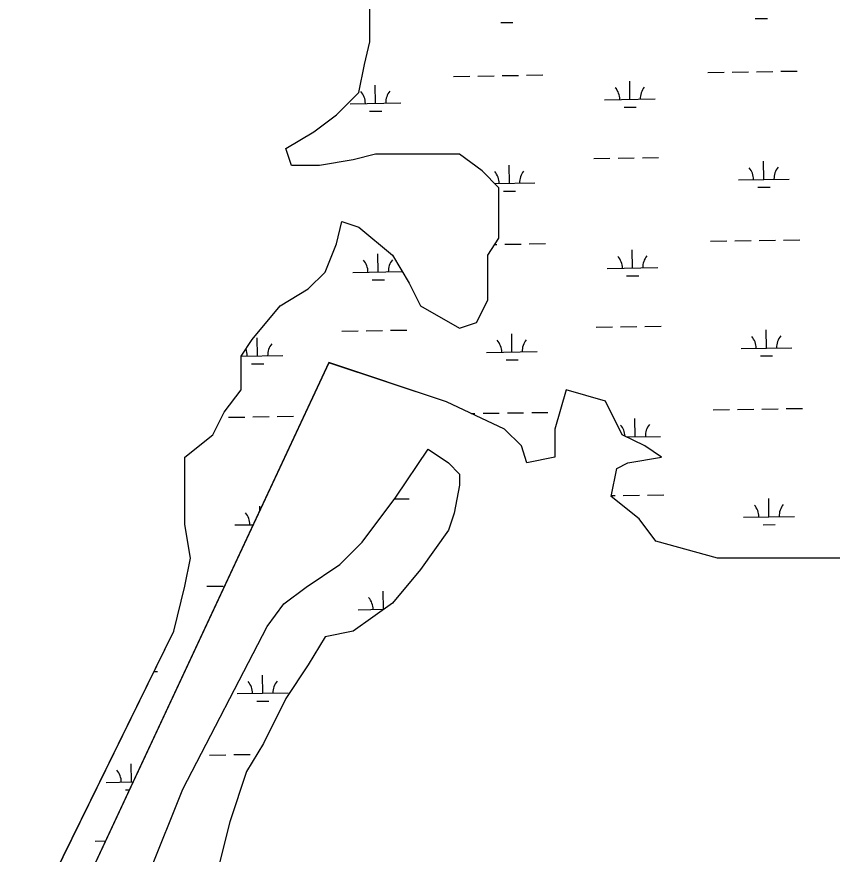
# Model space of a CAD drawing. Extents: x 3823584 to 3861785, y 301729 to 327625.
# Drawn here: x 3836541 to 3838149, y 308890 to 310542 of the extents above; entities that cross this region are included whole.
import ezdxf

# ---------------------------------------------------------------- set-up
doc = ezdxf.new("R2010")
doc.units = 0
doc.layers.add('V-TOPO-SHOR', color=7, linetype='Continuous')
doc.layers.add('V-WETL-SWMP', color=7, linetype='Continuous')

msp = doc.modelspace()

# ---------------------------------------------------------------- linework, layer by layer
at = {"layer": 'V-TOPO-SHOR'}
for p, q in [((3837237.5, 310492.1), (3837237.5, 310580.7)), ((3837226.5, 310447.9), (3837237.5, 310492.1)), ((3837215.4, 310392.5), (3837226.5, 310447.9)), ((3837171.2, 310348.3), (3837215.4, 310392.5)), ((3837126.9, 310315.1), (3837171.2, 310348.3)), ((3837071.6, 310281.9), (3837126.9, 310315.1)), ((3837082.7, 310248.7), (3837071.6, 310281.9)), ((3837248.6, 310270.8), (3837204.3, 310259.7)), ((3837414.4, 310270.8), (3837248.6, 310270.8)), ((3837458.7, 310237.6), (3837414.4, 310270.8)), ((3837138, 310248.7), (3837082.7, 310248.7)), ((3837204.3, 310259.7), (3837138, 310248.7)), ((3837491.8, 310204.4), (3837458.7, 310237.6)), ((3837491.8, 310104.8), (3837491.8, 310204.4)), ((3837171.2, 310093.8), (3837182.2, 310138)), ((3837182.2, 310138), (3837215.4, 310127)), ((3837215.4, 310127), (3837281.7, 310071.6)), ((3837469.7, 310071.6), (3837491.8, 310104.8)), ((3837149, 310038.4), (3837171.2, 310093.8)), ((3837281.7, 310071.6), (3837314.9, 310016.3)), ((3837469.7, 309983.1), (3837469.7, 310071.6)), ((3837115.9, 310005.2), (3837149, 310038.4)), ((3837060.6, 309972), (3837115.9, 310005.2)), ((3837314.9, 310016.3), (3837337, 309972)), ((3837005.3, 309905.6), (3837060.6, 309972)), ((3837337, 309972), (3837414.4, 309927.8)), ((3837447.6, 309938.8), (3837469.7, 309983.1)), ((3837414.4, 309927.8), (3837447.6, 309938.8)), ((3836983.2, 309872.4), (3837005.3, 309905.6)), ((3836983.2, 309806), (3836983.2, 309872.4)), ((3837156.1, 309859.7), (3836603.2, 308675.6)), ((3837388.3, 309782.2), (3837156.1, 309859.7)), ((3836950, 309761.8), (3836983.2, 309806)), ((3837624.5, 309806), (3837602.4, 309728.6)), ((3837702, 309783.9), (3837624.5, 309806)), ((3837502.9, 309728.6), (3837388.3, 309782.2)), ((3837735.1, 309717.5), (3837702, 309783.9)), ((3836927.9, 309717.5), (3836950, 309761.8)), ((3837536.1, 309695.4), (3837502.9, 309728.6)), ((3837602.4, 309728.6), (3837602.4, 309673.3)), ((3836872.6, 309673.3), (3836927.9, 309717.5)), ((3837779.4, 309695.4), (3837735.1, 309717.5)), ((3837547.1, 309662.2), (3837536.1, 309695.4)), ((3837812.5, 309673.3), (3837779.4, 309695.4)), ((3836872.6, 309540.5), (3836872.6, 309673.3)), ((3837602.4, 309673.3), (3837547.1, 309662.2)), ((3837746.2, 309662.2), (3837812.5, 309673.3)), ((3837724.1, 309651.1), (3837746.2, 309662.2)), ((3837713, 309595.8), (3837724.1, 309651.1)), ((3837768.3, 309551.5), (3837713, 309595.8)), ((3836883.6, 309474.1), (3836872.6, 309540.5)), ((3837801.5, 309507.3), (3837768.3, 309551.5)), ((3837923.1, 309474.1), (3837801.5, 309507.3)), ((3836872.6, 309418.7), (3836883.6, 309474.1)), ((3838232.7, 309474.1), (3837923.1, 309474.1)), ((3836850.5, 309330.2), (3836872.6, 309418.7)), ((3836540.8, 308699.5), (3836850.5, 309330.2))]:
    msp.add_line(p, q, dxfattribs=at)
msp.add_lwpolyline([(3836802.2, 308852.7), (3836868.6, 309018.6), (3837034.5, 309339.5), (3837067.6, 309383.8), (3837111.9, 309417), (3837178.2, 309461.3), (3837222.4, 309505.5), (3837288.8, 309594.1), (3837352.1, 309689), (3837392.3, 309662.2), (3837414.4, 309640), (3837414.4, 309617.9), (3837403.4, 309562.6), (3837392.3, 309529.4), (3837337, 309451.9), (3837281.7, 309385.5), (3837204.3, 309330.2), (3837149, 309319.1), (3837115.9, 309263.8), (3837071.6, 309197.4), (3837027.4, 309108.9), (3836994.2, 309053.6), (3836961.1, 308954), (3836938.9, 308865.4)], dxfattribs=at)
at = {"layer": 'V-WETL-SWMP'}
for p, q in [((3837495.5, 310530.3), (3837519.5, 310530.7)), ((3837997.4, 310538), (3838021.4, 310538.4)), ((3837904.1, 310431.9), (3837936.1, 310432.4)), ((3837952.1, 310432.7), (3837984.1, 310433.2)), ((3838000.1, 310433.4), (3838032.1, 310433.9)), ((3838048.1, 310434.2), (3838080.1, 310434.6)), ((3837402.3, 310424.2), (3837434.3, 310424.7)), ((3837450.3, 310424.9), (3837482.3, 310425.4)), ((3837498.3, 310425.7), (3837530.3, 310426.2)), ((3837546.3, 310426.4), (3837578.3, 310426.9)), ((3837750.3, 310378.8), (3837749.8, 310414.8)), ((3837248.5, 310371.1), (3837247.9, 310407.1)), ((3837198.5, 310370.3), (3837298.5, 310371.8)), ((3837700.3, 310378), (3837800.3, 310379.6)), ((3837738.6, 310363.2), (3837762.6, 310363.6)), ((3837236.7, 310355.5), (3837260.7, 310355.8)), ((3837774.7, 310263.7), (3837806.7, 310264.2)), ((3837512.4, 310213.3), (3837511.8, 310249.3)), ((3837678.7, 310262.3), (3837710.7, 310262.8)), ((3837726.7, 310263), (3837758.7, 310263.5)), ((3838014.2, 310221), (3838013.7, 310257)), ((3837964.2, 310220.2), (3838064.2, 310221.8)), ((3837483.4, 310212.8), (3837562.4, 310214)), ((3837500.6, 310197.7), (3837524.6, 310198)), ((3838002.5, 310205.4), (3838026.5, 310205.8)), ((3837909.3, 310099.3), (3837941.3, 310099.8)), ((3837957.3, 310100), (3837989.3, 310100.5)), ((3838005.3, 310100.8), (3838037.2, 310101.3)), ((3838053.2, 310101.5), (3838085.2, 310102)), ((3837483.8, 310092.7), (3837487.4, 310092.8)), ((3837503.4, 310093), (3837535.4, 310093.5)), ((3837551.4, 310093.8), (3837583.4, 310094.3)), ((3837253.6, 310038.4), (3837253.1, 310074.4)), ((3837755.5, 310046.2), (3837754.9, 310082.2)), ((3837203.6, 310037.7), (3837301.2, 310039.2)), ((3837705.5, 310045.4), (3837805.5, 310047)), ((3837241.9, 310022.8), (3837265.9, 310023.2)), ((3837743.7, 310030.6), (3837767.7, 310030.9)), ((3837182, 309921.9), (3837214, 309922.4)), ((3837230, 309922.6), (3837262, 309923.1)), ((3837278, 309923.4), (3837310, 309923.9)), ((3837683.9, 309929.6), (3837715.8, 309930.1)), ((3837731.8, 309930.4), (3837763.8, 309930.9)), ((3837779.8, 309931.1), (3837811.8, 309931.6)), ((3838019.4, 309888.4), (3838018.8, 309924.4)), ((3837015.7, 309872.9), (3837015.1, 309908.9)), ((3837517.5, 309880.6), (3837517, 309916.6)), ((3837969.4, 309887.6), (3838069.4, 309889.1)), ((3836983.2, 309872.4), (3837065.7, 309873.7)), ((3837467.5, 309879.9), (3837567.5, 309881.4)), ((3838007.6, 309872.8), (3838031.6, 309873.1)), ((3837003.9, 309857.3), (3837027.9, 309857.6)), ((3837505.8, 309865), (3837529.8, 309865.4)), ((3838010.4, 309768.1), (3838042.4, 309768.6)), ((3838058.4, 309768.9), (3838090.4, 309769.4)), ((3836958.7, 309751.9), (3836990.7, 309752.4)), ((3837006.7, 309752.7), (3837038.7, 309753.2)), ((3837054.7, 309753.4), (3837086.7, 309753.9)), ((3837437.2, 309759.3), (3837444.5, 309759.4)), ((3837460.5, 309759.7), (3837492.5, 309760.2)), ((3837508.5, 309760.4), (3837540.5, 309760.9)), ((3837556.5, 309761.1), (3837588.5, 309761.6)), ((3837914.4, 309766.7), (3837946.4, 309767.2)), ((3837962.4, 309767.4), (3837994.4, 309767.9)), ((3837760.6, 309713.5), (3837760, 309749.5)), ((3837743.6, 309713.3), (3837810.6, 309714.3)), ((3837286.3, 309590.8), (3837315.1, 309591.2)), ((3837713.3, 309597.4), (3837721, 309597.5)), ((3837737, 309597.7), (3837769, 309598.2)), ((3837785, 309598.5), (3837817, 309599)), ((3838024.5, 309555.7), (3838023.9, 309591.7)), ((3837020.4, 309569), (3837020.2, 309576.3)), ((3837974.5, 309555), (3838074.5, 309556.5)), ((3836970.8, 309539.5), (3837006.9, 309540)), ((3838012.7, 309540.1), (3838036.7, 309540.5)), ((3836915.8, 309418.6), (3836947.8, 309419)), ((3837263.9, 309373.2), (3837263.3, 309409.2)), ((3837213.9, 309372.4), (3837264.5, 309373.2)), ((3836811.5, 309250.8), (3836818.4, 309250.9)), ((3837025.9, 309207.6), (3837025.4, 309243.6)), ((3836975.9, 309206.9), (3837075.9, 309208.4)), ((3837014.2, 309192), (3837038.2, 309192.4)), ((3836921, 309085.9), (3836952.9, 309086.4)), ((3836968.9, 309086.7), (3837000.9, 309087.2)), ((3836767.2, 309032.8), (3836766.6, 309068.8)), ((3836717.2, 309032), (3836770, 309032.8)), ((3836755.4, 309017.2), (3836762.7, 309017.3)), ((3836695.5, 308916.2), (3836715.7, 308916.6))]:
    msp.add_line(p, q, dxfattribs=at)
for points in [[(3836540.8, 308699.4), (3836850.5, 309330.2), (3836872.6, 309418.7), (3836883.6, 309474.1), (3836872.6, 309540.5), (3836872.6, 309673.2), (3836927.9, 309717.5), (3836950, 309761.8), (3836983.2, 309806), (3836983.2, 309872.4), (3837005.3, 309905.6), (3837060.6, 309972), (3837115.9, 310005.2), (3837149, 310038.4), (3837171.2, 310093.7), (3837182.2, 310138), (3837215.4, 310126.9), (3837281.7, 310071.6), (3837314.9, 310016.3), (3837337, 309972), (3837414.4, 309927.8), (3837447.6, 309938.8), (3837469.7, 309983.1), (3837469.7, 310071.6), (3837491.8, 310104.8), (3837491.8, 310204.4), (3837458.7, 310237.6), (3837414.4, 310270.8), (3837248.6, 310270.8), (3837204.3, 310259.7), (3837138, 310248.7), (3837082.7, 310248.7), (3837071.6, 310281.9), (3837126.9, 310315.1), (3837171.2, 310348.3), (3837215.4, 310392.5), (3837226.5, 310447.9), (3837237.5, 310492.1), (3837237.5, 310580.6)], [(3837388.3, 309782.2), (3837156.1, 309859.6), (3836603.2, 308675.6)], [(3838232.7, 309474.1), (3837923.1, 309474.1), (3837801.5, 309507.3), (3837768.3, 309551.5), (3837713, 309595.8), (3837724.1, 309651.1), (3837746.2, 309662.2), (3837812.5, 309673.2), (3837779.4, 309695.4), (3837735.1, 309717.5), (3837702, 309783.9), (3837624.5, 309806), (3837602.4, 309728.6), (3837602.4, 309673.2), (3837547.1, 309662.2), (3837536.1, 309695.4), (3837502.9, 309728.6), (3837388.3, 309782.2)], [(3836802.2, 308852.7), (3836868.6, 309018.6), (3837034.5, 309339.5), (3837067.6, 309383.8), (3837111.9, 309417), (3837178.2, 309461.3), (3837222.4, 309505.5), (3837288.8, 309594.1), (3837352.1, 309689), (3837392.3, 309662.2), (3837414.4, 309640), (3837414.4, 309617.9), (3837403.4, 309562.6), (3837392.3, 309529.4), (3837337, 309451.9), (3837281.7, 309385.5), (3837204.3, 309330.2), (3837149, 309319.1), (3837115.9, 309263.8), (3837071.6, 309197.4), (3837027.4, 309108.9), (3836994.2, 309053.6), (3836961.1, 308954), (3836938.9, 308865.4)]]:
    msp.add_lwpolyline(points, dxfattribs=at)
for centre, start, end in [((3837695.1, 310378.4), 0.1115, 41.6552), ((3837805.6, 310380.1), 140.1115, 181.6552), ((3837193.3, 310370.7), 0.1115, 41.6552), ((3837303.7, 310372.4), 140.1115, 181.6552), ((3837457.2, 310212.9), 0.1115, 41.6552), ((3837567.6, 310214.6), 140.1115, 181.6552), ((3837959, 310220.6), 0.1115, 41.6552), ((3838069.5, 310222.3), 140.1115, 181.6552), ((3837700.2, 310045.8), 0.1115, 41.6552), ((3837810.7, 310047.5), 140.1115, 181.6552), ((3837198.4, 310038.1), 0.1115, 41.6552), ((3837308.9, 310039.8), 140.1115, 181.6552), ((3837462.3, 309880.3), 0.1115, 41.6552), ((3837572.8, 309882), 140.1115, 181.6552), ((3837964.1, 309888), 0.1115, 41.6552), ((3838074.6, 309889.7), 140.1115, 181.6552), ((3836960.4, 309872.5), 0.1115, 23.7694), ((3837070.9, 309874.2), 140.1115, 181.6552), ((3837705.4, 309713.2), 2.6428, 41.6552), ((3837815.8, 309714.9), 140.1115, 181.6552), ((3837969.3, 309555.4), 0.1115, 41.6552), ((3838079.7, 309557.1), 140.1115, 181.6552), ((3836965.6, 309539.9), 0.1115, 41.6552), ((3837208.6, 309372.8), 0.1115, 41.6552), ((3836970.7, 309207.2), 0.1115, 41.6552), ((3837081.2, 309208.9), 140.1115, 181.6552), ((3836711.9, 309032.4), 0.1115, 41.6552)]:
    msp.add_arc(centre, 35.2, start, end, dxfattribs=at)

doc.saveas('drawing.dxf')
